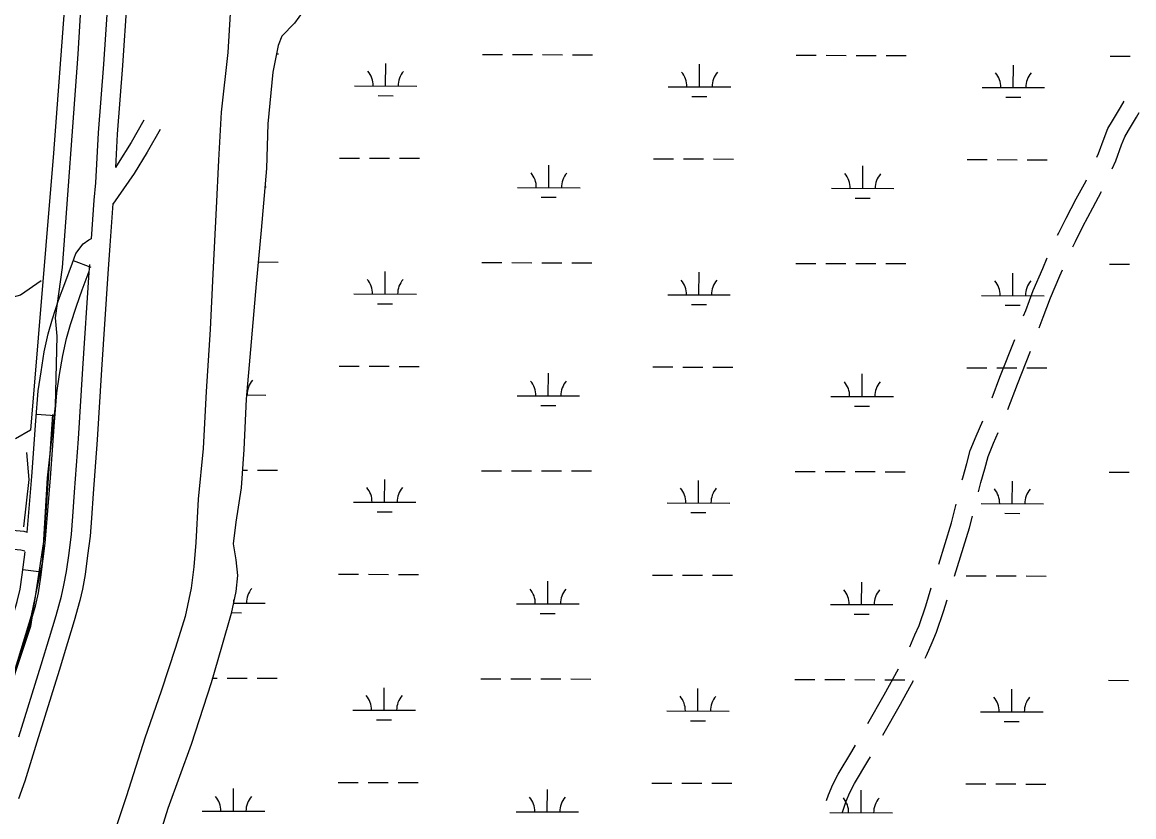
# Model space of a CAD drawing. Extents: x 3172297 to 3210190, y 958463 to 983887.
# Drawn here: x 3187707 to 3189485, y 978807 to 980077 of the extents above; entities that cross this region are included whole.
import ezdxf

# ---------------------------------------------------------------- set-up
doc = ezdxf.new("R2010")
doc.units = 0
for name, color, linetype in [('V-LEVE-TOET', 7, 'Continuous'), ('V-ROAD-CNTR', 7, 'Continuous'), ('V-SITE-VEGE', 7, 'Continuous'), ('V-TOPO-SHOR', 7, 'Continuous'), ('V-WETL-SWMP', 7, 'Continuous')]:
    doc.layers.add(name, color=color, linetype=linetype)

msp = doc.modelspace()

# ---------------------------------------------------------------- linework, layer by layer
at = {"layer": 'V-LEVE-TOET'}
for points in [[(3187657.2, 978917.9), (3187721.6, 979128.1), (3187739.3, 979212.9), (3187747.5, 979348.6), (3187760, 979463.7), (3187763.1, 979574.9), (3187760.1, 979604), (3187771.4, 979684.7), (3187796.5, 980025.9), (3187812.3, 980295.5), (3187790, 980308.2), (3187664.8, 980319.5)], [(3188039.5, 980090.5), (3188035.9, 980028.3), (3188025.3, 979933.1), (3188021.1, 979856.2), (3188017.2, 979779.4), (3188012, 979674.7), (3188007.7, 979585.6), (3188001, 979486.2), (3187996.3, 979395.2), (3187988.6, 979314.2)], [(3187988.6, 979314.2), (3187984.7, 979245.2), (3187981.6, 979206), (3187977.2, 979171.9), (3187967.7, 979126.8), (3187952.2, 979077.1), (3187929.2, 979007.4), (3187903.2, 978932.3), (3187874, 978840.1), (3187848.2, 978763.1)]]:
    msp.add_lwpolyline(points, dxfattribs=at)
at = {"layer": 'V-ROAD-CNTR'}
for p, q in [((3187788.7, 979696), (3187816.7, 979685.3)), ((3187729.6, 979450.3), (3187759.5, 979447.8)), ((3187708, 979202), (3187737.8, 979198.1))]:
    msp.add_line(p, q, dxfattribs=at)
for points in [[(3187817.7, 979730.2), (3187822.1, 979792.4), (3187824.5, 979819.7), (3187829.2, 979900), (3187837.3, 980009.5), (3187844.5, 980113)], [(3187874.4, 980110.9), (3187867.2, 980007.3), (3187859.1, 979898), (3187856, 979844.5)], [(3189425.5, 979861.2), (3189428.1, 979866.8), (3189437.2, 979891.4), (3189443.4, 979906.8), (3189450.5, 979919), (3189463.4, 979940.6), (3189469.6, 979950.6)], [(3187901.6, 979920), (3187881.4, 979884.6), (3187860.7, 979851.4), (3187856, 979844.7)], [(3189450, 979842.6), (3189455.8, 979855.3), (3189465.2, 979880.6), (3189470.4, 979893.6), (3189476.3, 979903.8), (3189489, 979925), (3189493.5, 979932.2)], [(3187927.7, 979905.2), (3187907.1, 979869.2), (3187885.8, 979834.9), (3187851.7, 979785.8)], [(3189362.9, 979736.1), (3189364.9, 979739.9), (3189376.4, 979763.6), (3189392.7, 979794.2), (3189408.4, 979823.4), (3189409, 979824.8)], [(3189387, 979717.6), (3189391.7, 979726.2), (3189403.1, 979750), (3189419.2, 979780.1), (3189433.2, 979806.2)], [(3187851.8, 979787), (3187847.1, 979719.8), (3187844, 979674.5), (3187834, 979521.3), (3187826.9, 979408.9), (3187820.5, 979323.3), (3187817.9, 979284.1), (3187815.6, 979255.3), (3187811.6, 979224), (3187807.5, 979193.7), (3187803.2, 979170.6), (3187799.2, 979152.2), (3187790.2, 979120), (3187779.3, 979084.5), (3187766.2, 979040.5), (3187730.4, 978925.5), (3187711, 978863.3), (3187701.3, 978835.4)], [(3187715, 979260.8), (3187722.4, 979350.6), (3187728.7, 979439.4), (3187732.6, 979487.4), (3187737.1, 979517.9), (3187742.3, 979549.7), (3187748.5, 979578.5), (3187755.4, 979602.4), (3187765.3, 979632.5), (3187775, 979659.2), (3187787.2, 979692.2), (3187792.8, 979706.9), (3187804.5, 979722.2), (3187813.7, 979729.1), (3187817.8, 979730.9)], [(3187701.8, 978934.4), (3187737.5, 979049.2), (3187750.5, 979093.1), (3187761.4, 979128.5), (3187770.1, 979159.4), (3187773.8, 979176.5), (3187777.9, 979198.5), (3187781.9, 979227.9), (3187785.7, 979258.3), (3187788, 979286.3), (3187790.6, 979325.4), (3187796.9, 979410.9), (3187804, 979523.2), (3187814, 979676.5), (3187814.9, 979689.2)], [(3189308.6, 979607.1), (3189311.9, 979615.8), (3189323.9, 979647.6), (3189339.1, 979682.9), (3189346.2, 979699.8)], [(3187689.7, 979016.5), (3187713.9, 979095.6), (3187728, 979143.1), (3187733.1, 979164.6), (3187736.6, 979189.3), (3187743.7, 979244.1), (3187752.3, 979348.3), (3187758.7, 979437.1), (3187762.4, 979484), (3187766.8, 979513.3), (3187771.8, 979544.1), (3187777.6, 979571.2), (3187784.1, 979593.6), (3187793.6, 979622.7), (3187803.1, 979648.8), (3187814.2, 979678.5)], [(3189333.5, 979588.3), (3189339.9, 979605.2), (3189351.7, 979636.3), (3189366.7, 979671.2), (3189370.8, 979681)], [(3189258.4, 979476.5), (3189270.7, 979509.1), (3189294.4, 979569.7)], [(3189283.3, 979457.6), (3189298.7, 979498.3), (3189319.3, 979550.9)], [(3189210.4, 979345.2), (3189211.2, 979348.6), (3189217.6, 979371), (3189223.3, 979391.9), (3189232.7, 979415.2), (3189243.3, 979439.4)], [(3189236.5, 979326), (3189240.2, 979340.9), (3189246.5, 979363), (3189251.8, 979382.3), (3189260.3, 979403.6), (3189267.8, 979420.7)], [(3189172.7, 979210.5), (3189193.1, 979276.3), (3189200.7, 979306.4)], [(3187715.6, 979260.9), (3187709.9, 979262.4), (3187672.2, 979265.9), (3187628.6, 979269.1), (3187596.4, 979274.3), (3187570.5, 979279.8), (3187549.1, 979280.2), (3187529.9, 979274.4), (3187513.7, 979263.6), (3187502.8, 979247.3), (3187497.6, 979232.7), (3187495.5, 979212.5), (3187495.2, 979165.3), (3187494.7, 979162.5)], [(3189198.2, 979191.4), (3189222, 979268.2), (3189226.8, 979287.2)], [(3187711.4, 979231), (3187704.8, 979232.7), (3187669.7, 979236), (3187625.1, 979239.3), (3187590.9, 979244.8), (3187567.1, 979249.8), (3187553.3, 979250.1), (3187542.8, 979247), (3187535.3, 979241.9), (3187529.8, 979233.8), (3187527.1, 979226), (3187525.5, 979210.9), (3187525.2, 979162.2), (3187524, 979156.1)], [(3187689.1, 979117.6), (3187699, 979150.8), (3187703.6, 979170.2), (3187706.9, 979193.4), (3187711.7, 979230.3)], [(3189126.6, 979078.4), (3189134.8, 979097.1), (3189141.3, 979112.4), (3189151.9, 979143.7), (3189160.8, 979172.3)], [(3189150.9, 979059.8), (3189153.2, 979064.3), (3189162.4, 979085.2), (3189169.4, 979101.8), (3189180.4, 979134.4), (3189186.3, 979153.2)], [(3189059.4, 978955.6), (3189085.5, 979001.2), (3189108.2, 979042.9)], [(3189083.4, 978937.2), (3189111.7, 978986.5), (3189132.3, 979024.4)], [(3188993.4, 978832.6), (3188996.3, 978841.7), (3189003.3, 978858.1), (3189011.8, 978874.6), (3189033.7, 978910.7), (3189039.5, 978920.9)], [(3189018.8, 978813.5), (3189018.9, 978814.1), (3189024.5, 978831.3), (3189030.4, 978845.3), (3189038, 978859.9), (3189059.5, 978895.5), (3189063.5, 978902.5)]]:
    msp.add_lwpolyline(points, dxfattribs=at)
at = {"layer": 'V-SITE-VEGE'}
for p, q in [((3188156.3, 980094.2), (3188142.5, 980075.1)), ((3188142.5, 980075.1), (3188122, 980054.7)), ((3188122, 980054.7), (3188116.1, 980039.3)), ((3188116.1, 980039.3), (3188107.7, 979997)), ((3188107.7, 979997), (3188099.6, 979914.4)), ((3188099.6, 979914.4), (3188097.7, 979842.8)), ((3188097.7, 979842.8), (3188089, 979744.2)), ((3188089, 979744.2), (3188080.9, 979658.3)), ((3188080.9, 979658.3), (3188071.9, 979553.7)), ((3188071.9, 979553.7), (3188065.4, 979474.1)), ((3188065.4, 979474.1), (3188061.6, 979393.8)), ((3188061.6, 979393.8), (3188057, 979332.6)), ((3188057, 979332.6), (3188048.4, 979277.3)), ((3188048.4, 979277.3), (3188044.2, 979242.6)), ((3188044.2, 979242.6), (3188048.7, 979217)), ((3188048.7, 979217), (3188051.2, 979192.4)), ((3188051.2, 979192.4), (3188048.4, 979166.7)), ((3188048.4, 979166.7), (3188041.3, 979131.4)), ((3188041.3, 979131.4), (3188025.7, 979077.7)), ((3188025.7, 979077.7), (3188009.4, 979020.7)), ((3188009.4, 979020.7), (3187977.4, 978922.3)), ((3187977.4, 978922.3), (3187939.8, 978819.9)), ((3187939.8, 978819.9), (3187918.2, 978749.2))]:
    msp.add_line(p, q, dxfattribs=at)
at = {"layer": 'V-TOPO-SHOR'}
for points in [[(3187676, 980274.8), (3187708.2, 980271.1), (3187729.6, 980267.5), (3187751, 980253.2), (3187761.6, 980235.3), (3187772.3, 980203.1), (3187775.8, 980167.4), (3187775.6, 980117.4), (3187757.2, 979867.5), (3187720.4, 979424.7), (3187696.2, 979410.5)], [(3187737.5, 979663.5), (3187704.4, 979640.4), (3187684.7, 979635.1), (3187665.1, 979634.2), (3187639.2, 979636.1), (3187617.8, 979643.3), (3187596.4, 979646.9), (3187574.1, 979649.6), (3187555.3, 979652.4), (3187531.2, 979656.9), (3187503.6, 979665.9), (3187473.2, 979674.9), (3187449.1, 979681.2), (3187427.7, 979688.4), (3187406.3, 979695.6), (3187384.9, 979701.9), (3187368.9, 979708.2), (3187354.6, 979712.7), (3187342.1, 979721.6), (3187333.2, 979728.8), (3187323.4, 979739.5), (3187318.1, 979744.9)], [(3187755.2, 979449.7), (3187742.3, 979253.3), (3187727.7, 979158.7), (3187720.5, 979110.5), (3187695.3, 979035.6), (3187625.2, 978832.2), (3187567.8, 978727), (3187528.3, 978641.4), (3187519.3, 978616.4), (3187506.6, 978543.2), (3187531, 978321.8), (3187550.3, 978157.4), (3187555.6, 978143.1), (3187564.5, 978141.3), (3187571.7, 978152)], [(3187709.7, 979269.9), (3187717.9, 979345.7), (3187714.5, 979388.6)]]:
    msp.add_lwpolyline(points, dxfattribs=at)
at = {"layer": 'V-WETL-SWMP'}
for p, q in [((3188113.4, 980026), (3188117, 980026)), ((3188442.9, 980025.2), (3188474.9, 980025.1)), ((3188490.9, 980025), (3188522.9, 980025)), ((3188538.9, 980024.9), (3188570.9, 980024.8)), ((3188586.9, 980024.8), (3188618.9, 980024.7)), ((3188944.8, 980023.9), (3188976.8, 980023.8)), ((3188992.8, 980023.8), (3189024.8, 980023.7)), ((3189040.8, 980023.7), (3189072.8, 980023.6)), ((3189088.8, 980023.6), (3189120.8, 980023.5)), ((3189446.8, 980022.7), (3189478.8, 980022.6)), ((3188288.2, 979974.8), (3188288.3, 980010.8)), ((3188790.1, 979973.6), (3188790.2, 980009.6)), ((3189292, 979972.3), (3189292.1, 980008.3)), ((3188238.2, 979974.9), (3188338.2, 979974.7)), ((3188740.1, 979973.7), (3188840.1, 979973.4)), ((3189242, 979972.4), (3189342, 979972.2)), ((3188276.2, 979959.4), (3188300.2, 979959.3)), ((3188778.1, 979958.2), (3188802.1, 979958.1)), ((3189280, 979956.9), (3189304, 979956.9)), ((3188214.5, 979859.6), (3188246.5, 979859.5)), ((3188262.5, 979859.4), (3188294.5, 979859.4)), ((3188310.5, 979859.3), (3188342.5, 979859.2)), ((3188549.3, 979812.3), (3188549.3, 979848.3)), ((3188716.4, 979858.3), (3188748.4, 979858.2)), ((3188764.4, 979858.2), (3188796.4, 979858.1)), ((3188812.4, 979858.1), (3188844.4, 979858)), ((3189051.2, 979811.1), (3189051.3, 979847.1)), ((3189218.3, 979857.1), (3189250.3, 979857)), ((3189266.3, 979857), (3189298.3, 979856.9)), ((3189314.3, 979856.8), (3189346.3, 979856.8)), ((3188095.1, 979813.4), (3188097.4, 979813.4)), ((3188499.3, 979812.4), (3188599.3, 979812.2)), ((3189001.2, 979811.2), (3189101.2, 979810.9)), ((3188537.2, 979796.9), (3188561.2, 979796.8)), ((3189039.1, 979795.7), (3189063.1, 979795.6)), ((3188084.2, 979693.4), (3188116.2, 979693.3)), ((3188442.1, 979692.5), (3188474.1, 979692.4)), ((3188490.1, 979692.4), (3188522.1, 979692.3)), ((3188538.1, 979692.3), (3188570.1, 979692.2)), ((3188586.1, 979692.1), (3188618.1, 979692.1)), ((3188944, 979691.2), (3188976, 979691.2)), ((3188992, 979691.1), (3189024, 979691.1)), ((3189040, 979691), (3189072, 979690.9)), ((3189088, 979690.9), (3189120, 979690.8)), ((3189445.9, 979690), (3189477.9, 979689.9)), ((3188287.4, 979642.1), (3188287.5, 979678.1)), ((3188789.3, 979640.9), (3188789.4, 979676.9)), ((3189291.2, 979639.6), (3189291.3, 979675.6)), ((3188237.4, 979642.3), (3188337.4, 979642)), ((3188739.3, 979641), (3188839.3, 979640.8)), ((3189241.2, 979639.8), (3189341.2, 979639.5)), ((3188275.4, 979626.7), (3188299.4, 979626.7)), ((3188777.3, 979625.5), (3188801.3, 979625.4)), ((3189279.2, 979624.2), (3189303.2, 979624.2)), ((3188213.7, 979526.9), (3188245.7, 979526.8)), ((3188261.7, 979526.8), (3188293.7, 979526.7)), ((3188309.7, 979526.6), (3188341.7, 979526.6)), ((3188715.6, 979525.6), (3188747.6, 979525.6)), ((3188763.6, 979525.5), (3188795.6, 979525.4)), ((3188811.6, 979525.4), (3188843.6, 979525.3)), ((3188548.4, 979479.6), (3188548.5, 979515.6)), ((3189050.3, 979478.4), (3189050.4, 979514.4)), ((3189217.5, 979524.4), (3189249.5, 979524.3)), ((3189265.5, 979524.3), (3189297.5, 979524.2)), ((3189313.5, 979524.2), (3189345.5, 979524.1)), ((3188066, 979480.8), (3188096.5, 979480.7)), ((3188498.4, 979479.7), (3188598.4, 979479.5)), ((3189000.3, 979478.5), (3189100.3, 979478.3)), ((3188536.4, 979464.2), (3188560.4, 979464.2)), ((3189038.3, 979463), (3189062.3, 979462.9)), ((3188059.1, 979360.8), (3188067.4, 979360.7)), ((3188083.4, 979360.7), (3188115.4, 979360.6)), ((3188441.3, 979359.8), (3188473.3, 979359.7)), ((3188489.3, 979359.7), (3188521.3, 979359.6)), ((3188537.3, 979359.6), (3188569.3, 979359.5)), ((3188585.3, 979359.5), (3188617.3, 979359.4)), ((3188943.2, 979358.6), (3188975.2, 979358.5)), ((3188991.2, 979358.5), (3189023.2, 979358.4)), ((3189039.2, 979358.3), (3189071.2, 979358.3)), ((3189087.2, 979358.2), (3189119.2, 979358.1)), ((3189445.1, 979357.3), (3189477.1, 979357.3)), ((3188286.6, 979309.5), (3188286.7, 979345.5)), ((3188788.5, 979308.2), (3188788.6, 979344.2)), ((3189290.4, 979307), (3189290.5, 979343)), ((3188236.6, 979309.6), (3188336.6, 979309.3)), ((3188274.5, 979294.1), (3188298.5, 979294)), ((3188738.5, 979308.3), (3188838.5, 979308.1)), ((3189240.4, 979307.1), (3189340.4, 979306.9)), ((3188776.4, 979292.8), (3188800.4, 979292.8)), ((3189278.4, 979291.6), (3189302.4, 979291.5)), ((3188212.9, 979194.2), (3188244.9, 979194.1)), ((3188260.9, 979194.1), (3188292.9, 979194)), ((3188308.9, 979194), (3188340.9, 979193.9)), ((3188714.8, 979193), (3188746.8, 979192.9)), ((3188762.8, 979192.8), (3188794.8, 979192.8)), ((3188810.8, 979192.7), (3188842.8, 979192.6)), ((3189216.7, 979191.7), (3189248.7, 979191.6)), ((3189264.7, 979191.6), (3189296.7, 979191.5)), ((3189312.7, 979191.5), (3189344.7, 979191.4)), ((3188547.6, 979146.9), (3188547.7, 979182.9)), ((3189049.5, 979145.7), (3189049.6, 979181.7)), ((3188045.7, 979148.2), (3188045.7, 979153.4)), ((3188044.7, 979148.2), (3188095.7, 979148.1)), ((3188497.6, 979147.1), (3188597.6, 979146.8)), ((3188999.5, 979145.8), (3189099.5, 979145.6)), ((3188041.6, 979132.8), (3188057.7, 979132.7)), ((3188535.6, 979131.5), (3188559.6, 979131.5)), ((3189037.5, 979130.3), (3189061.5, 979130.2)), ((3188011.5, 979028.2), (3188018.6, 979028.2)), ((3188034.6, 979028.1), (3188066.6, 979028.1)), ((3188082.6, 979028), (3188114.6, 979027.9)), ((3188440.5, 979027.1), (3188472.5, 979027.1)), ((3188488.5, 979027), (3188520.5, 979026.9)), ((3188285.8, 978976.8), (3188285.8, 979012.8)), ((3188536.5, 979026.9), (3188568.5, 979026.8)), ((3188584.5, 979026.8), (3188616.5, 979026.7)), ((3188787.7, 978975.5), (3188787.7, 979011.5)), ((3188942.4, 979025.9), (3188974.4, 979025.8)), ((3188990.4, 979025.8), (3189022.4, 979025.7)), ((3189038.4, 979025.7), (3189070.4, 979025.6)), ((3189086.4, 979025.5), (3189118.4, 979025.5)), ((3189289.6, 978974.3), (3189289.7, 979010.3)), ((3189444.3, 979024.7), (3189476.3, 979024.6)), ((3188235.8, 978976.9), (3188335.8, 978976.7)), ((3188737.7, 978975.7), (3188837.7, 978975.4)), ((3189239.6, 978974.4), (3189339.6, 978974.2)), ((3188273.7, 978961.4), (3188297.7, 978961.3)), ((3188775.6, 978960.1), (3188799.6, 978960.1)), ((3189277.5, 978958.9), (3189301.5, 978958.8)), ((3188044.9, 978815.5), (3188045, 978851.5)), ((3188212.1, 978861.5), (3188244.1, 978861.5)), ((3188260.1, 978861.4), (3188292.1, 978861.3)), ((3188308.1, 978861.3), (3188340.1, 978861.2)), ((3188546.8, 978814.3), (3188546.9, 978850.3)), ((3188714, 978860.3), (3188746, 978860.2)), ((3188762, 978860.2), (3188794, 978860.1)), ((3188810, 978860.1), (3188842, 978860)), ((3189215.9, 978859.1), (3189247.9, 978859)), ((3189263.9, 978858.9), (3189295.9, 978858.9)), ((3189311.9, 978858.8), (3189343.9, 978858.7)), ((3189048.7, 978813), (3189048.8, 978849)), ((3187994.9, 978815.6), (3188094.9, 978815.4)), ((3188496.8, 978814.4), (3188596.8, 978814.2)), ((3188998.7, 978813.2), (3189098.7, 978812.9))]:
    msp.add_line(p, q, dxfattribs=at)
msp.add_lwpolyline([(3188156.3, 980094.2), (3188142.5, 980075.1), (3188122, 980054.7), (3188116.1, 980039.3), (3188107.7, 979997), (3188099.6, 979914.4), (3188097.7, 979842.8), (3188089, 979744.2), (3188080.9, 979658.3), (3188071.9, 979553.7), (3188065.4, 979474.1), (3188061.6, 979393.8), (3188057, 979332.6), (3188048.4, 979277.3), (3188044.2, 979242.6), (3188048.7, 979217), (3188051.2, 979192.4), (3188048.4, 979166.7), (3188041.3, 979131.4), (3188025.7, 979077.7), (3188009.4, 979020.7), (3187977.4, 978922.3), (3187939.8, 978819.9), (3187918.2, 978749.2)], dxfattribs=at)
for centre, start, end in [((3188233, 979975.4), 359.0865, 40.6302), ((3188343.5, 979975.1), 139.0865, 180.6302), ((3188734.9, 979974.2), 359.0865, 40.6302), ((3188845.4, 979973.9), 139.0865, 180.6302), ((3189236.8, 979972.9), 359.0865, 40.6302), ((3189347.3, 979972.7), 139.0865, 180.6302), ((3188494, 979812.9), 359.0865, 40.6302), ((3188604.5, 979812.6), 139.0865, 180.6302), ((3188995.9, 979811.7), 359.0865, 40.6302), ((3189106.4, 979811.4), 139.0865, 180.6302), ((3188232.2, 979642.7), 359.0865, 40.6302), ((3188342.6, 979642.5), 139.0865, 180.6302), ((3188734.1, 979641.5), 359.0865, 40.6302), ((3188844.5, 979641.2), 139.0865, 180.6302), ((3189236, 979640.3), 359.0865, 40.6302), ((3189346.5, 979640), 139.0865, 180.6302), ((3188101.8, 979481.2), 139.0865, 180.6302), ((3188493.2, 979480.2), 359.0865, 40.6302), ((3188603.7, 979480), 139.0865, 180.6302), ((3188995.1, 979479), 359.0865, 40.6302), ((3189105.6, 979478.7), 139.0865, 180.6302), ((3188231.3, 979310.1), 359.0865, 40.6302), ((3188341.8, 979309.8), 139.0865, 180.6302), ((3188733.2, 979308.8), 359.0865, 40.6302), ((3188843.7, 979308.6), 139.0865, 180.6302), ((3189235.1, 979307.6), 359.0865, 40.6302), ((3189345.6, 979307.3), 139.0865, 180.6302), ((3188100.9, 979148.5), 139.0865, 180.6302), ((3188492.4, 979147.6), 359.0865, 40.6302), ((3188602.9, 979147.3), 139.0865, 180.6302), ((3188994.3, 979146.3), 359.0865, 40.6302), ((3189104.8, 979146), 139.0865, 180.6302), ((3188230.5, 978977.4), 359.0865, 40.6302), ((3188341, 978977.1), 139.0865, 180.6302), ((3188732.4, 978976.2), 359.0865, 40.6302), ((3188842.9, 978975.9), 139.0865, 180.6302), ((3189234.3, 978974.9), 359.0865, 40.6302), ((3189344.8, 978974.6), 139.0865, 180.6302), ((3187989.6, 978816.1), 359.0865, 40.6302), ((3188100.1, 978815.9), 139.0865, 180.6302), ((3188491.5, 978814.9), 359.0865, 40.6302), ((3188602, 978814.6), 139.0865, 180.6302), ((3188993.5, 978813.6), 359.0865, 40.6302), ((3189103.9, 978813.4), 139.0865, 180.6302)]:
    msp.add_arc(centre, 35.2, start, end, dxfattribs=at)

doc.saveas('drawing.dxf')
